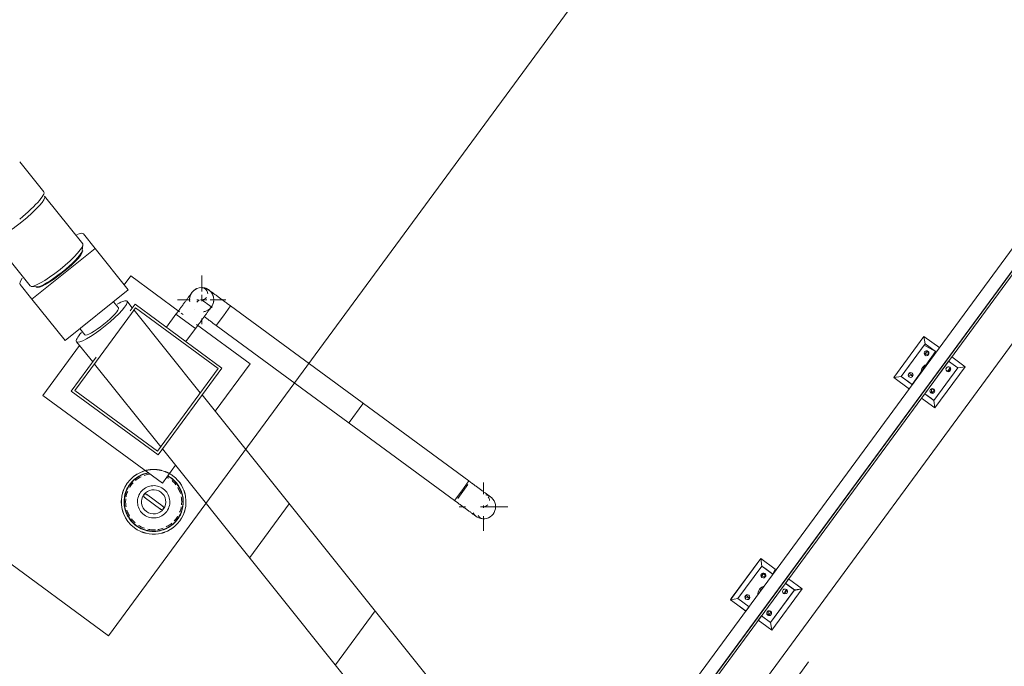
# Model space of a CAD drawing. Header units: metres. Extents: x 135583 to 135939, y 457896 to 458258.
# Tile 383 of 599: x 135791.68 to 135795.33, y 457965.51 to 457967.91. Entities that reach past the tile are written whole.
import ezdxf

# ---------------------------------------------------------------- set-up
doc = ezdxf.new("R2010")
doc.units = ezdxf.units.M
doc.linetypes.add('Hidden', pattern=[4, 2, -2])
doc.layers.add('NIEUWE INSTALLATIE', color=250, linetype='Continuous', lineweight=0)

msp = doc.modelspace()

# ---------------------------------------------------------------- linework, layer by layer
at = {"layer": 'NIEUWE INSTALLATIE'}
for p, q in [((135797.4269, 457969.871), (135793.0527, 457963.9171)), ((135792.0057, 457965.618), (135795.114, 457969.8489)), ((135792.0057, 457965.618), (135795.114, 457969.8489)), ((135793.063, 457963.8496), (135797.4658, 457969.8424)), ((135797.4665, 457969.8419), (135793.0632, 457963.8484)), ((135793.0649, 457963.8372), (135797.473, 457969.8372)), ((135793.2814, 457963.8751), (135796.8335, 457968.71)), ((135793.2814, 457963.8751), (135796.8335, 457968.71)), ((135791.7649, 457967.2665), (135791.6756, 457967.378)), ((135791.9095, 457967.0732), (135791.7679, 457967.25)), ((135789.9909, 457967.0982), (135792.0057, 457965.618)), ((135789.9909, 457967.0982), (135792.0057, 457965.618)), ((135791.5728, 457967.0937), (135791.7144, 457966.9169)), ((135791.9553, 457967.056), (135791.9119, 457967.1102)), ((135791.7212, 457966.8684), (135791.9553, 457967.056)), ((135791.9089, 457967.05), (135791.907, 457967.0523)), ((135791.9078, 457967.0486), (135791.9104, 457967.069)), ((135792.0785, 457966.9023), (135791.9553, 457967.056)), ((135792.0875, 457966.9539), (135792.0634, 457966.9211)), ((135792.2692, 457966.8204), (135792.0875, 457966.9539)), ((135792.3509, 457966.8969), (135792.3509, 457966.9557)), ((135791.6777, 457966.9226), (135791.7212, 457966.8684)), ((135791.7183, 457966.9151), (135791.7388, 457966.9132)), ((135791.7353, 457966.9148), (135791.7372, 457966.9125)), ((135792.0785, 457966.9023), (135791.8443, 457966.7147)), ((135791.7212, 457966.8684), (135791.8443, 457966.7147)), ((135792.2609, 457966.8657), (135792.3084, 457966.8657)), ((135792.3331, 457966.8657), (135792.3396, 457966.8657)), ((135792.3462, 457966.8657), (135792.37, 457966.8657)), ((135792.3509, 457966.86), (135792.3509, 457966.8843)), ((135792.3824, 457966.8657), (135792.4409, 457966.8657)), ((135792.042, 457966.8358), (135792.0238, 457966.8585)), ((135792.0921, 457966.8373), (135792.0738, 457966.8601)), ((135792.1035, 457966.849), (135792.0854, 457966.8245)), ((135792.091, 457966.8152), (135792.1056, 457966.8351)), ((135792.4259, 457966.6122), (135792.1035, 457966.849)), ((135792.1056, 457966.8351), (135792.4119, 457966.6101)), ((135792.3243, 457966.8294), (135792.3242, 457966.8295)), ((135792.4314, 457966.8065), (135792.4581, 457966.8428)), ((135792.4581, 457966.8428), (135792.4314, 457966.8065)), ((135792.4581, 457966.8428), (135792.446, 457966.8517)), ((135793.3426, 457966.193), (135792.4581, 457966.8428)), ((135792.3459, 457966.5203), (135792.1, 457966.8274)), ((135792.2554, 457966.8118), (135792.2199, 457966.7635)), ((135792.2643, 457966.8239), (135792.2554, 457966.8118)), ((135792.2554, 457966.8118), (135792.2917, 457966.7852)), ((135792.2917, 457966.7852), (135792.2554, 457966.8118)), ((135792.2825, 457966.8106), (135792.2749, 457966.8162)), ((135792.3509, 457966.7757), (135792.3509, 457966.796)), ((135792.4048, 457966.7703), (135792.4314, 457966.8065)), ((135792.4314, 457966.8065), (135792.4048, 457966.7703)), ((135791.8989, 457966.7585), (135791.9171, 457966.7358)), ((135792.2917, 457966.7852), (135792.3279, 457966.7585)), ((135792.3279, 457966.7585), (135792.2917, 457966.7852)), ((135792.2924, 457966.7102), (135792.3279, 457966.7585)), ((135792.3279, 457966.7585), (135792.3368, 457966.7706)), ((135792.5307, 457966.6283), (135792.332, 457966.7743)), ((135792.3927, 457966.7792), (135792.4048, 457966.7703)), ((135792.4048, 457966.7703), (135793.2893, 457966.1205)), ((135794.9187, 457966.5767), (135795.0312, 457966.7298)), ((135795.0312, 457966.7298), (135795.0895, 457966.687)), ((135795.0312, 457966.7298), (135795.0355, 457966.7019)), ((135791.8979, 457966.6958), (135791.7618, 457966.5107)), ((135791.8865, 457966.7101), (135791.9464, 457966.6352)), ((135795.0355, 457966.7019), (135794.9467, 457966.581)), ((135795.032, 457966.6972), (135794.9467, 457966.581)), ((135795.0736, 457966.6738), (135795.032, 457966.6972)), ((135795.0777, 457966.6709), (135795.0355, 457966.7019)), ((135791.959, 457966.6524), (135791.8667, 457966.5267)), ((135794.9876, 457966.5509), (135795.0736, 457966.6738)), ((135795.0326, 457966.6633), (135795.0441, 457966.6753)), ((135795.0327, 457966.6633), (135795.0326, 457966.6633)), ((135795.0492, 457966.6636), (135795.0327, 457966.6633)), ((135795.0441, 457966.6753), (135795.0492, 457966.6636)), ((135795.1344, 457966.654), (135795.1843, 457966.6173)), ((135791.8806, 457966.5288), (135791.9609, 457966.6381)), ((135791.9529, 457966.6271), (135792.1992, 457966.3197)), ((135792.4119, 457966.6101), (135792.1869, 457966.3038)), ((135792.189, 457966.2899), (135792.4259, 457966.6122)), ((135792.401, 457966.4517), (135792.5307, 457966.6283)), ((135795.1225, 457966.6379), (135795.0337, 457966.517)), ((135795.0675, 457966.4922), (135795.1563, 457966.613)), ((135795.0675, 457966.4922), (135795.1563, 457966.613)), ((135795.1843, 457966.6173), (135795.0718, 457966.4642)), ((135795.1181, 457966.5993), (135795.1275, 457966.6115)), ((135795.1563, 457966.613), (135795.1225, 457966.6379)), ((135795.1563, 457966.613), (135795.1225, 457966.6379)), ((135795.1275, 457966.6115), (135795.1303, 457966.6067)), ((135795.1843, 457966.6173), (135795.1563, 457966.613)), ((135794.9467, 457966.581), (135794.9187, 457966.5767)), ((135794.977, 457966.5339), (135794.9187, 457966.5767)), ((135794.9467, 457966.581), (135794.9727, 457966.5618)), ((135794.9467, 457966.581), (135794.9888, 457966.55)), ((135794.9727, 457966.585), (135794.976, 457966.5933)), ((135794.99, 457966.583), (135794.9727, 457966.585)), ((135794.976, 457966.5933), (135794.99, 457966.583)), ((135795.1233, 457966.6025), (135795.1181, 457966.5993)), ((135795.1303, 457966.6067), (135795.1233, 457966.6025)), ((135794.9727, 457966.5618), (135794.9876, 457966.5509)), ((135791.7618, 457966.5107), (135792.2051, 457966.185)), ((135791.8667, 457966.5267), (135792.189, 457966.2899)), ((135792.1869, 457966.3038), (135791.8806, 457966.5288)), ((135793.6469, 457964.8963), (135792.3524, 457966.5123)), ((135795.0718, 457966.4642), (135795.0219, 457966.5009)), ((135795.0337, 457966.517), (135795.0586, 457966.4987)), ((135795.0337, 457966.517), (135795.0675, 457966.4922)), ((135795.0589, 457966.5187), (135795.0586, 457966.5354)), ((135795.0586, 457966.5354), (135795.0704, 457966.5307)), ((135795.0704, 457966.5307), (135795.0589, 457966.5187)), ((135795.0586, 457966.4987), (135795.0675, 457966.4922)), ((135795.0718, 457966.4642), (135795.0675, 457966.4922)), ((135792.2053, 457966.312), (135793.4998, 457964.696)), ((135792.2051, 457966.185), (135792.2542, 457966.2519)), ((135793.3426, 457966.193), (135793.3159, 457966.1567)), ((135793.3159, 457966.1567), (135793.3426, 457966.193)), ((135793.3547, 457966.1841), (135793.3426, 457966.193)), ((135793.3965, 457966.1435), (135793.3965, 457966.1875)), ((135792.2076, 457966.0982), (135792.1456, 457966.1437)), ((135793.3159, 457966.1567), (135793.2893, 457966.1205)), ((135793.2893, 457966.1205), (135793.3159, 457966.1567)), ((135792.1379, 457966.1332), (135792.1999, 457966.0877)), ((135793.2893, 457966.1205), (135793.3014, 457966.1116)), ((135793.3965, 457966.0934), (135793.3965, 457966.1025)), ((135793.3065, 457966.0975), (135793.3297, 457966.0975)), ((135793.3854, 457966.0975), (135793.4865, 457966.0975)), ((135793.3965, 457966.0075), (135793.3965, 457966.062)), ((135794.313, 457965.7522), (135794.4255, 457965.9053)), ((135794.4255, 457965.9053), (135794.3161, 457965.7565)), ((135794.4793, 457965.8658), (135794.4255, 457965.9053)), ((135794.4255, 457965.9053), (135794.4297, 457965.8774)), ((135794.4297, 457965.8774), (135794.4255, 457965.9053)), ((135794.4255, 457965.9053), (135794.4793, 457965.8658)), ((135794.4255, 457965.9053), (135794.4297, 457965.8774)), ((135794.3409, 457965.7565), (135794.4297, 457965.8774)), ((135794.4297, 457965.8774), (135794.3409, 457965.7565)), ((135794.437, 457965.8494), (135794.4269, 457965.8389)), ((135794.4297, 457965.8774), (135794.4455, 457965.8658)), ((135794.4718, 457965.8465), (135794.4297, 457965.8774)), ((135794.4435, 457965.8392), (135794.437, 457965.8494)), ((135794.4455, 457965.8658), (135794.4707, 457965.8473)), ((135794.4707, 457965.8473), (135794.4793, 457965.8658)), ((135794.4268, 457965.8388), (135794.4435, 457965.8392)), ((135794.4269, 457965.8389), (135794.4268, 457965.8388)), ((135794.5506, 457965.7886), (135794.5168, 457965.8134)), ((135794.5286, 457965.8295), (135794.5176, 457965.8128)), ((135794.5176, 457965.8128), (135794.5448, 457965.7928)), ((135794.5786, 457965.7928), (135794.5286, 457965.8295)), ((135794.5286, 457965.8295), (135794.5786, 457965.7928)), ((135794.4618, 457965.6677), (135794.5506, 457965.7886)), ((135794.5494, 457965.787), (135794.4618, 457965.6677)), ((135794.4661, 457965.6397), (135794.5786, 457965.7928)), ((135794.5786, 457965.7928), (135794.4661, 457965.6397)), ((135794.5124, 457965.7748), (135794.5217, 457965.787)), ((135794.5144, 457965.78), (135794.5124, 457965.7748)), ((135794.5171, 457965.787), (135794.5144, 457965.78)), ((135794.5217, 457965.787), (135794.5171, 457965.787)), ((135794.5448, 457965.7928), (135794.5506, 457965.7886)), ((135794.5786, 457965.7928), (135794.5494, 457965.787)), ((135794.5506, 457965.7886), (135794.5786, 457965.7928)), ((135794.5786, 457965.7928), (135794.5506, 457965.7886)), ((135794.3409, 457965.7565), (135794.313, 457965.7522)), ((135794.313, 457965.7522), (135794.3409, 457965.7565)), ((135794.3161, 457965.7565), (135794.313, 457965.7522)), ((135794.3409, 457965.7565), (135794.313, 457965.7522)), ((135794.313, 457965.7522), (135794.3409, 457965.7317)), ((135794.3711, 457965.7095), (135794.313, 457965.7522)), ((135794.3819, 457965.7264), (135794.3409, 457965.7565)), ((135794.3409, 457965.7565), (135794.3829, 457965.7256)), ((135794.3702, 457965.7689), (135794.367, 457965.7605)), ((135794.367, 457965.7605), (135794.3843, 457965.7586)), ((135794.3843, 457965.7586), (135794.3702, 457965.7689)), ((135794.3409, 457965.7317), (135794.3701, 457965.7103)), ((135794.3701, 457965.7103), (135794.3819, 457965.7264)), ((135794.4647, 457965.7062), (135794.4528, 457965.7109)), ((135794.4528, 457965.7109), (135794.4532, 457965.6942)), ((135794.4532, 457965.6942), (135794.4647, 457965.7062)), ((135794.428, 457965.6925), (135794.4161, 457965.6764)), ((135794.4161, 457965.6764), (135794.4435, 457965.6563)), ((135794.4661, 457965.6397), (135794.4161, 457965.6764)), ((135794.4618, 457965.6677), (135794.428, 457965.6925)), ((135794.428, 457965.6925), (135794.4618, 457965.6677)), ((135794.4661, 457965.6397), (135794.4618, 457965.6677)), ((135794.4618, 457965.6677), (135794.4661, 457965.6397)), ((135794.4661, 457965.6397), (135794.4618, 457965.6677)), ((135794.4435, 457965.6563), (135794.4661, 457965.6397))]:
    msp.add_line(p, q, dxfattribs=at)
at = {"layer": 'NIEUWE INSTALLATIE', "linetype": 'Hidden'}
for p, q in [((135793.419, 457963.9104), (135796.9066, 457968.6575)), ((135793.419, 457963.9104), (135796.9066, 457968.6575)), ((135793.419, 457963.9104), (135796.9066, 457968.6575)), ((135793.419, 457963.9104), (135796.9066, 457968.6575)), ((135791.961, 457966.6382), (135792.091, 457966.8152)), ((135791.961, 457966.6382), (135792.091, 457966.8152)), ((135792.8978, 457966.4101), (135792.9492, 457966.48)), ((135792.8978, 457966.4101), (135792.9492, 457966.48)), ((135793.3012, 457966.1282), (135793.3388, 457966.1794)), ((135793.3012, 457966.1282), (135793.3388, 457966.1794)), ((135792.5296, 457965.909), (135792.676, 457966.1082)), ((135792.5296, 457965.909), (135792.676, 457966.1082)), ((135792.8474, 457965.5105), (135792.9945, 457965.7107)), ((135792.8474, 457965.5105), (135792.9945, 457965.7107))]:
    msp.add_line(p, q, dxfattribs=at)
at = {"layer": 'NIEUWE INSTALLATIE', "flags": 128}
for points in [[(135792.3263, 457966.9035), (135792.3278, 457966.9044), (135792.3294, 457966.9053), (135792.331, 457966.9061)], [(135792.3537, 457966.9107), (135792.3555, 457966.9105), (135792.3573, 457966.9103), (135792.359, 457966.91), (135792.3608, 457966.9096), (135792.3626, 457966.9092), (135792.3643, 457966.9087), (135792.366, 457966.9081), (135792.3677, 457966.9075), (135792.3693, 457966.9068), (135792.371, 457966.906), (135792.3725, 457966.9052), (135792.3741, 457966.9043), (135792.3756, 457966.9033), (135792.3771, 457966.9023)], [(135792.3775, 457966.902), (135792.3784, 457966.9014), (135792.3795, 457966.9006), (135792.3802, 457966.9001), (135792.381, 457966.8995)], [(135792.3146, 457966.8924), (135792.314, 457966.8915), (135792.3132, 457966.8904), (135792.3126, 457966.8897), (135792.312, 457966.8889), (135792.3114, 457966.888), (135792.3106, 457966.887), (135792.3098, 457966.8859), (135792.3089, 457966.8847), (135792.3079, 457966.8833), (135792.3069, 457966.8819), (135792.3058, 457966.8804), (135792.3046, 457966.8788), (135792.3034, 457966.8772), (135792.3021, 457966.8754), (135792.3007, 457966.8735), (135792.2993, 457966.8716), (135792.2979, 457966.8696), (135792.2963, 457966.8675), (135792.2948, 457966.8654), (135792.2931, 457966.8632), (135792.2915, 457966.8609), (135792.2897, 457966.8586), (135792.288, 457966.8562), (135792.2862, 457966.8537), (135792.2844, 457966.8512), (135792.2825, 457966.8487), (135792.2806, 457966.8461), (135792.2787, 457966.8435), (135792.2768, 457966.8409), (135792.2748, 457966.8382), (135792.2728, 457966.8355), (135792.2708, 457966.8328), (135792.2688, 457966.8301), (135792.2668, 457966.8274), (135792.2648, 457966.8246), (135792.2643, 457966.8239)], [(135792.3063, 457966.8596), (135792.3061, 457966.8614), (135792.3059, 457966.8632), (135792.3059, 457966.865), (135792.3059, 457966.8668), (135792.3059, 457966.8686), (135792.3061, 457966.8704), (135792.3063, 457966.8722), (135792.3066, 457966.8739), (135792.307, 457966.8757), (135792.3074, 457966.8774)], [(135792.3106, 457966.8858), (135792.3114, 457966.8874), (135792.3123, 457966.889), (135792.3133, 457966.8905)], [(135792.3852, 457966.8963), (135792.3866, 457966.8954), (135792.388, 457966.8943), (135792.3895, 457966.8932), (135792.3911, 457966.8921), (135792.3927, 457966.8908), (135792.3945, 457966.8895), (135792.3964, 457966.8882), (135792.3983, 457966.8867), (135792.4003, 457966.8853), (135792.4024, 457966.8838), (135792.4045, 457966.8822), (135792.4067, 457966.8806), (135792.409, 457966.8789), (135792.4113, 457966.8772), (135792.4137, 457966.8754), (135792.4162, 457966.8736), (135792.4186, 457966.8718), (135792.4212, 457966.8699), (135792.4238, 457966.868), (135792.4264, 457966.8661), (135792.429, 457966.8642), (135792.4317, 457966.8622), (135792.4344, 457966.8602), (135792.4371, 457966.8583), (135792.4398, 457966.8563), (135792.4425, 457966.8542), (135792.4453, 457966.8522), (135792.446, 457966.8517)], [(135792.3368, 457966.7706), (135792.3388, 457966.7733), (135792.3408, 457966.7761), (135792.3428, 457966.7788), (135792.3448, 457966.7815), (135792.3468, 457966.7842), (135792.3488, 457966.7869), (135792.3507, 457966.7895), (135792.3526, 457966.7922), (135792.3545, 457966.7947), (135792.3564, 457966.7973), (135792.3582, 457966.7998), (135792.36, 457966.8022), (135792.3618, 457966.8046), (135792.3635, 457966.807), (135792.3652, 457966.8093), (135792.3669, 457966.8115), (135792.3684, 457966.8137), (135792.37, 457966.8158), (135792.3715, 457966.8178), (135792.3729, 457966.8197), (135792.3743, 457966.8216), (135792.3756, 457966.8234), (135792.3768, 457966.8251), (135792.378, 457966.8267), (135792.3791, 457966.8282), (135792.3802, 457966.8297), (135792.3812, 457966.831), (135792.3821, 457966.8323), (135792.3829, 457966.8334), (135792.3837, 457966.8344), (135792.3844, 457966.8354), (135792.385, 457966.8362), (135792.3856, 457966.837), (135792.386, 457966.8376), (135792.3867, 457966.8385), (135792.3871, 457966.8391)], [(135792.3927, 457966.7792), (135792.39, 457966.7812), (135792.3872, 457966.7832), (135792.3845, 457966.7852), (135792.3818, 457966.7872), (135792.3791, 457966.7892), (135792.3764, 457966.7911), (135792.3738, 457966.7931), (135792.3712, 457966.795), (135792.3686, 457966.7969), (135792.366, 457966.7988), (135792.3635, 457966.8006), (135792.3611, 457966.8024)], [(135792.1547, 457966.2232), (135792.1504, 457966.2224), (135792.1462, 457966.2214), (135792.142, 457966.2203), (135792.1378, 457966.2189), (135792.1337, 457966.2175), (135792.1297, 457966.2158), (135792.1257, 457966.214), (135792.1218, 457966.2121), (135792.118, 457966.2099), (135792.1143, 457966.2077), (135792.1106, 457966.2053), (135792.1071, 457966.2027), (135792.1037, 457966.2), (135792.1004, 457966.1972), (135792.0971, 457966.1942), (135792.0941, 457966.1911), (135792.0911, 457966.1879), (135792.0883, 457966.1846), (135792.0856, 457966.1812), (135792.0831, 457966.1776), (135792.0807, 457966.174), (135792.0784, 457966.1703), (135792.0763, 457966.1665), (135792.0743, 457966.1626), (135792.0725, 457966.1586), (135792.0709, 457966.1545), (135792.0694, 457966.1504), (135792.0681, 457966.1463), (135792.067, 457966.1421), (135792.066, 457966.1378), (135792.0652, 457966.1335), (135792.0646, 457966.1292), (135792.0641, 457966.1249), (135792.0639, 457966.1205), (135792.0637, 457966.1162), (135792.0638, 457966.1118), (135792.0641, 457966.1075), (135792.0645, 457966.1031), (135792.0651, 457966.0988), (135792.0658, 457966.0945), (135792.0668, 457966.0903), (135792.0679, 457966.086), (135792.0691, 457966.0819), (135792.0706, 457966.0777), (135792.0722, 457966.0737), (135792.0739, 457966.0697), (135792.0758, 457966.0658), (135792.0779, 457966.062), (135792.0801, 457966.0582), (135792.0825, 457966.0545), (135792.085, 457966.051), (135792.0877, 457966.0475), (135792.0905, 457966.0442), (135792.0934, 457966.041), (135792.0965, 457966.0378), (135792.0996, 457966.0349), (135792.1029, 457966.032), (135792.1063, 457966.0293), (135792.1082, 457966.0279)], [(135792.1051, 457966.1947), (135792.1083, 457966.1973), (135792.1116, 457966.1999), (135792.1151, 457966.2022), (135792.1186, 457966.2045), (135792.1222, 457966.2066), (135792.1258, 457966.2085)], [(135792.1373, 457966.2135), (135792.1412, 457966.2148), (135792.1452, 457966.216), (135792.1492, 457966.217), (135792.1533, 457966.2179), (135792.1574, 457966.2186)], [(135792.2373, 457966.2035), (135792.2337, 457966.206), (135792.2301, 457966.2084), (135792.2263, 457966.2106)], [(135792.0837, 457966.1694), (135792.0859, 457966.1729), (135792.0883, 457966.1764), (135792.0908, 457966.1797), (135792.0934, 457966.1829), (135792.0961, 457966.186)], [(135792.1082, 457966.0279), (135792.1118, 457966.0253), (135792.1154, 457966.023), (135792.1192, 457966.0208), (135792.123, 457966.0187), (135792.1269, 457966.0168), (135792.1309, 457966.015), (135792.135, 457966.0134), (135792.1391, 457966.012), (135792.1433, 457966.0107), (135792.1475, 457966.0097), (135792.1518, 457966.0087), (135792.1561, 457966.008), (135792.1604, 457966.0074), (135792.1647, 457966.007), (135792.1691, 457966.0068), (135792.1734, 457966.0067), (135792.1778, 457966.0068), (135792.1821, 457966.0071), (135792.1865, 457966.0076), (135792.1908, 457966.0082), (135792.1951, 457966.009), (135792.1993, 457966.01), (135792.2035, 457966.0111), (135792.2077, 457966.0124), (135792.2118, 457966.0139), (135792.2158, 457966.0156), (135792.2198, 457966.0174), (135792.2237, 457966.0193), (135792.2275, 457966.0214), (135792.2312, 457966.0237), (135792.2349, 457966.0261), (135792.2384, 457966.0287), (135792.2418, 457966.0314), (135792.2451, 457966.0342), (135792.2483, 457966.0372), (135792.2514, 457966.0403), (135792.2544, 457966.0435), (135792.2572, 457966.0468), (135792.2599, 457966.0502), (135792.2624, 457966.0538), (135792.2648, 457966.0574), (135792.2671, 457966.0611), (135792.2692, 457966.0649), (135792.2712, 457966.0688), (135792.273, 457966.0728), (135792.2746, 457966.0768), (135792.2761, 457966.0809), (135792.2774, 457966.0851), (135792.2785, 457966.0893), (135792.2795, 457966.0936), (135792.2803, 457966.0979), (135792.2809, 457966.1022), (135792.2814, 457966.1065), (135792.2816, 457966.1109), (135792.2817, 457966.1152), (135792.2817, 457966.1196), (135792.2814, 457966.1239), (135792.281, 457966.1283), (135792.2804, 457966.1326), (135792.2797, 457966.1369), (135792.2787, 457966.1411), (135792.2776, 457966.1454), (135792.2764, 457966.1495), (135792.2749, 457966.1536), (135792.2733, 457966.1577), (135792.2716, 457966.1617), (135792.2696, 457966.1656), (135792.2676, 457966.1694), (135792.2654, 457966.1732), (135792.263, 457966.1768), (135792.2605, 457966.1804), (135792.2578, 457966.1839), (135792.255, 457966.1872), (135792.2521, 457966.1904), (135792.249, 457966.1935), (135792.2459, 457966.1965), (135792.2426, 457966.1994), (135792.2392, 457966.2021), (135792.2373, 457966.2035)], [(135792.2219, 457966.2074), (135792.2255, 457966.2053), (135792.229, 457966.2031)], [(135792.2408, 457966.1943), (135792.2439, 457966.1915), (135792.2469, 457966.1886), (135792.2497, 457966.1856), (135792.2525, 457966.1825), (135792.2551, 457966.1792)], [(135793.4232, 457966.1338), (135793.4223, 457966.1344), (135793.4212, 457966.1352), (135793.4205, 457966.1357), (135793.4197, 457966.1363), (135793.4188, 457966.137), (135793.4178, 457966.1378), (135793.4167, 457966.1386), (135793.4154, 457966.1395), (135793.4141, 457966.1404), (135793.4127, 457966.1415), (135793.4112, 457966.1426), (135793.4096, 457966.1437), (135793.4079, 457966.145), (135793.4062, 457966.1463), (135793.4043, 457966.1476), (135793.4024, 457966.149), (135793.4004, 457966.1505), (135793.3983, 457966.152), (135793.3962, 457966.1536), (135793.394, 457966.1552), (135793.3917, 457966.1569), (135793.3894, 457966.1586), (135793.387, 457966.1604), (135793.3845, 457966.1622), (135793.382, 457966.164), (135793.3795, 457966.1659), (135793.3769, 457966.1678), (135793.3743, 457966.1697), (135793.3717, 457966.1716), (135793.369, 457966.1736), (135793.3663, 457966.1755), (135793.3636, 457966.1775), (135793.3609, 457966.1795), (135793.3582, 457966.1815), (135793.3554, 457966.1836), (135793.3547, 457966.1841)], [(135792.0705, 457966.1346), (135792.0713, 457966.1387), (135792.0723, 457966.1427), (135792.0735, 457966.1467), (135792.0748, 457966.1507), (135792.0763, 457966.1545)], [(135792.2621, 457966.1689), (135792.2642, 457966.1653), (135792.2661, 457966.1616), (135792.2678, 457966.1578), (135792.2694, 457966.154), (135792.2709, 457966.1501), (135792.2722, 457966.1461)], [(135792.0704, 457966.0974), (135792.0697, 457966.1015), (135792.0692, 457966.1056), (135792.0689, 457966.1098), (135792.0688, 457966.1139), (135792.0688, 457966.1181), (135792.0689, 457966.1222), (135792.0693, 457966.1264)], [(135792.2751, 457966.134), (135792.2758, 457966.1299), (135792.2763, 457966.1258), (135792.2766, 457966.1216), (135792.2767, 457966.1175), (135792.2767, 457966.1133), (135792.2765, 457966.1092), (135792.2762, 457966.105)], [(135793.3014, 457966.1116), (135793.3041, 457966.1096), (135793.3069, 457966.1076), (135793.3096, 457966.1055), (135793.3123, 457966.1036), (135793.315, 457966.1016), (135793.3177, 457966.0996), (135793.3203, 457966.0977), (135793.3229, 457966.0957), (135793.3255, 457966.0938), (135793.3281, 457966.092), (135793.3306, 457966.0901), (135793.333, 457966.0883), (135793.3354, 457966.0866), (135793.3378, 457966.0848), (135793.3401, 457966.0832), (135793.3423, 457966.0815), (135793.3445, 457966.0799), (135793.3466, 457966.0784), (135793.3486, 457966.0769), (135793.3505, 457966.0755), (135793.3524, 457966.0741), (135793.3542, 457966.0728), (135793.3559, 457966.0715), (135793.3575, 457966.0703), (135793.359, 457966.0692), (135793.3605, 457966.0682), (135793.3618, 457966.0672), (135793.363, 457966.0663), (135793.3642, 457966.0654), (135793.3652, 457966.0647), (135793.3662, 457966.064), (135793.367, 457966.0634), (135793.3677, 457966.0628), (135793.3684, 457966.0624), (135793.3693, 457966.0617), (135793.3699, 457966.0613)], [(135792.0834, 457966.0625), (135792.0813, 457966.0661), (135792.0794, 457966.0698), (135792.0777, 457966.0736), (135792.0761, 457966.0774), (135792.0746, 457966.0813), (135792.0733, 457966.0852)], [(135792.2618, 457966.062), (135792.2596, 457966.0585), (135792.2572, 457966.055), (135792.2547, 457966.0517), (135792.2521, 457966.0485), (135792.2493, 457966.0454)], [(135792.275, 457966.0968), (135792.2742, 457966.0927), (135792.2732, 457966.0887), (135792.272, 457966.0847), (135792.2707, 457966.0807), (135792.2692, 457966.0768)], [(135792.1047, 457966.0371), (135792.1016, 457966.0399), (135792.0986, 457966.0428), (135792.0957, 457966.0458), (135792.093, 457966.0489), (135792.0904, 457966.0522)], [(135792.1388, 457966.0174), (135792.1349, 457966.0188), (135792.1311, 457966.0204), (135792.1273, 457966.0221), (135792.1236, 457966.024), (135792.12, 457966.0261), (135792.1164, 457966.0283)], [(135792.2404, 457966.0367), (135792.2372, 457966.034), (135792.2338, 457966.0315), (135792.2304, 457966.0292), (135792.2269, 457966.0269), (135792.2233, 457966.0248), (135792.2197, 457966.0229)], [(135792.1798, 457966.0119), (135792.1757, 457966.0117), (135792.1715, 457966.0117), (135792.1673, 457966.0118), (135792.1632, 457966.0121), (135792.1591, 457966.0126), (135792.1549, 457966.0132), (135792.1509, 457966.014)], [(135792.2082, 457966.0179), (135792.2043, 457966.0166), (135792.2003, 457966.0154), (135792.1962, 457966.0144), (135792.1922, 457966.0135), (135792.1881, 457966.0128)]]:
    msp.add_lwpolyline(points, dxfattribs=at)
at = {"layer": 'NIEUWE INSTALLATIE'}
for centre, radius, start, end in [((135792.3509, 457966.8657), 0.045, 113.696, 143.696), ((135792.3509, 457966.8882), 0.0225, 270, 320.9153), ((135792.3509, 457966.8657), 0.045, 280.0909, 360), ((135792.3509, 457966.8657), 0.045, 15.4962, 38.696), ((135792.3509, 457966.8657), 0.045, 278.696, 293.696), ((135792.1727, 457966.1157), 0.12, 104.6681, 233.696), ((135792.1727, 457966.1157), 0.109, 99.5363, 233.696), ((135792.1727, 457966.1157), 0.11, 103.4978, 147.8203), ((135792.1727, 457966.1157), 0.12, 233.696, 53.696), ((135792.1727, 457966.1157), 0.11, 100.0452, 102.8016), ((135792.1727, 457966.1157), 0.109, 53.696, 61.7119), ((135792.1727, 457966.1157), 0.11, 53.696, 61.6391), ((135792.1727, 457966.1157), 0.12, 53.696, 59.9551), ((135792.1727, 457966.1157), 0.11, 148.5854, 192.8298), ((135792.1727, 457966.1157), 0.109, 233.696, 53.696), ((135792.1727, 457966.1157), 0.11, 31.5473, 53.696), ((135792.1727, 457966.1157), 0.11, 13.4889, 30.8016), ((135792.1727, 457966.1157), 0.045, 53.696, 233.696), ((135792.1727, 457966.1157), 0.045, 233.696, 53.696), ((135792.1727, 457966.1157), 0.11, 328.5854, 12.8298), ((135792.1727, 457966.1157), 0.11, 193.4889, 210.8016), ((135793.3965, 457966.0975), 0.045, 210.6705, 360), ((135792.1727, 457966.1157), 0.11, 211.5473, 233.696), ((135792.1727, 457966.1157), 0.11, 233.696, 264.8037), ((135792.1727, 457966.1157), 0.11, 283.4978, 327.8203), ((135792.1727, 457966.1157), 0.11, 265.559, 282.8016)]:
    msp.add_arc(centre, radius, start, end, dxfattribs=at)
at = {"layer": 'NIEUWE INSTALLATIE', "linetype": 'Hidden'}
for centre, radius, start, end in [((135792.1727, 457966.1157), 0.12, 59.6712, 110.2224), ((135792.1727, 457966.1157), 0.12, 59.6712, 110.2224), ((135792.1727, 457966.1157), 0.12, 93.3158, 104.0762), ((135792.1727, 457966.1157), 0.12, 93.3158, 104.0762), ((135792.1727, 457966.1157), 0.12, 76.012, 87.1033), ((135792.1727, 457966.1157), 0.12, 76.012, 87.1033), ((135792.1727, 457966.1157), 0.12, 59.9789, 70.3473), ((135792.1727, 457966.1157), 0.12, 59.9789, 70.3473), ((135792.1727, 457966.1157), 0.06, 53.696, 233.696), ((135792.1727, 457966.1157), 0.06, 53.696, 233.696), ((135792.1727, 457966.1157), 0.12, 156.9476, 165.3804), ((135792.1727, 457966.1157), 0.12, 156.9476, 165.3804), ((135792.1727, 457966.1157), 0.06, 233.696, 53.696), ((135792.1727, 457966.1157), 0.06, 233.696, 53.696), ((135792.1727, 457966.1157), 0.12, 14.1395, 20.2224), ((135792.1727, 457966.1157), 0.12, 14.1395, 20.2224), ((135792.1727, 457966.1157), 0.12, 177.1696, 183.2525), ((135792.1727, 457966.1157), 0.12, 177.1696, 183.2525), ((135792.1727, 457966.1157), 0.12, 194.1395, 200.2224), ((135792.1727, 457966.1157), 0.12, 194.1395, 200.2224), ((135792.1727, 457966.1157), 0.12, 338.696, 345.3804), ((135792.1727, 457966.1157), 0.12, 338.696, 345.3804), ((135792.1727, 457966.1157), 0.12, 211.7326, 218.696), ((135792.1727, 457966.1157), 0.12, 211.7326, 218.696), ((135792.1727, 457966.1157), 0.12, 267.1696, 273.2525), ((135792.1727, 457966.1157), 0.12, 267.1696, 273.2525), ((135792.1727, 457966.1157), 0.12, 284.1395, 290.2224), ((135792.1727, 457966.1157), 0.12, 284.1395, 290.2224), ((135792.1727, 457966.1157), 0.12, 301.7326, 308.696), ((135792.1727, 457966.1157), 0.12, 301.7326, 308.696), ((135798.2011, 457959.0189), 6.75, 55.94738, 142.63491), ((135798.2011, 457959.0189), 6.75, 55.94738, 142.63491)]:
    msp.add_arc(centre, radius, start, end, dxfattribs=at)
at = {"layer": 'NIEUWE INSTALLATIE'}
for centre, major_axis, ratio, start_param, end_param in [((135791.6611, 457967.1834), (0.1038, 0.0832), 0.173648, 4.712389, 6.425985), ((135791.6703, 457967.1718), (0.0976, 0.0781), 0.173648, 4.712389, 6.283185), ((135791.6703, 457967.1718), (0.0976, 0.0781), 0.173648, 2.964339, 4.712389), ((135791.7948, 457967.0164), (0.1171, 0.0938), 0.173648, 0, 0.523599), ((135791.8119, 457966.9951), (0.0976, 0.0781), 0.173648, 4.712389, 6.283185), ((135791.823, 457966.9812), (0.0859, 0.0688), 0.173648, 4.712389, 6.283185), ((135791.8212, 457966.9835), (0.0859, 0.0688), 0.173648, 4.712389, 5.969026), ((135791.8119, 457966.9951), (0.0976, 0.0781), 0.173648, 3.141593, 4.712389), ((135791.7948, 457967.0164), (0.1171, 0.0938), 0.173648, 2.617994, 3.141593), ((135791.823, 457966.9812), (0.0859, 0.0688), 0.173648, 3.141593, 4.712389), ((135791.8212, 457966.9835), (0.0859, 0.0688), 0.173648, 3.318846, 4.712389), ((135792.3509, 457966.8657), (-0.0365, 0.0263), 1, 3.766116, 6.907708), ((135792.3509, 457966.8882), (0.0225, 0), 1, 0, 1.570796), ((135792.3509, 457966.8657), (-0.0445, 0.007), 1, 4.234702, 4.7583), ((135792.3509, 457966.8657), (0.032, 0.0316), 1, 2.104611, 2.514573), ((135792.3509, 457966.8657), (0.0293, 0.0341), 1, 1.646683, 1.908483), ((135792.4194, 457966.8154), (-0.0685, 0.0503), 0.000001, 6.152717, 7.401317), ((135791.9801, 457966.7851), (0.0937, 0.075), 0.173648, 3.141593, 6.283185), ((135791.9795, 457966.7858), (0.0624, 0.05), 0.173648, 4.712389, 6.283185), ((135791.9801, 457966.7851), (0.0937, 0.075), 0.173648, 0, 0.785398), ((135792.3509, 457966.8432), (0.0199, 0.0105), 1, 1.465907, 1.991621), ((135792.3509, 457966.8657), (-0.0341, 0.0293), 1, 3.21748, 3.741078), ((135791.9795, 457966.7858), (0.0624, 0.05), 0.173648, 3.141593, 4.712389), ((135791.9801, 457966.7851), (0.0937, 0.075), 0.173648, 2.356194, 3.141593), ((135795.0408, 457966.6669), (-0.0089, -0.00136), 1, 5.497787, 8.63938), ((135795.0408, 457966.6669), (-0.00352, -0.00828), 1, 1.338973, 4.480565), ((135795.0515, 457966.597), (-0.028, 0.0137), 1, 5.353709, 6.856885), ((135795.0515, 457966.597), (-0.0252, 0.007), 1, 5.658662, 6.182261), ((135795.1214, 457966.6077), (-0.0089, -0.00136), 1, 5.497787, 8.63938), ((135795.1214, 457966.6077), (-0.00725, 0.00533), 1, 3.141593, 6.283185), ((135794.9816, 457966.5863), (-0.00533, -0.00725), 1, 4.712389, 7.853982), ((135794.9816, 457966.5863), (-0.00533, -0.00725), 1, 1.570796, 4.712389), ((135795.0622, 457966.5271), (-0.0077, -0.00466), 1, 5.105088, 8.246681), ((135795.0622, 457966.5271), (-0.00533, -0.00725), 1, 1.570796, 4.712389), ((135793.3965, 457966.0975), (-0.0373, 0.0252), 1, 3.736738, 5.099545), ((135793.3965, 457966.12), (-0.0222, 0.0036), 1, 1.731672, 2.550932), ((135793.3965, 457966.12), (0.0225, 0), 1, 0, 0.664388), ((135793.3965, 457966.075), (-0.003, 0.0223), 1, 1.903652, 3.006132), ((135794.4351, 457965.8424), (-0.0089, -0.00136), 1, 5.497787, 8.63938), ((135794.4351, 457965.8424), (-0.00352, -0.00828), 1, 1.338973, 4.480565), ((135794.3759, 457965.7618), (-0.00533, -0.00725), 1, 1.570796, 4.712389), ((135794.4458, 457965.7725), (-0.0271, 0.0153), 1, 5.421088, 6.903464), ((135794.4458, 457965.7725), (-0.0252, 0.007), 1, 5.658662, 6.182261), ((135794.5157, 457965.7832), (-0.0089, -0.00136), 1, 5.497787, 8.63938), ((135794.5157, 457965.7832), (-0.00725, 0.00533), 1, 3.141593, 6.283185), ((135794.3759, 457965.7618), (-0.00533, -0.00725), 1, 4.712389, 7.853982), ((135794.4565, 457965.7026), (-0.0077, -0.00466), 1, 5.105088, 8.246681), ((135794.4565, 457965.7026), (-0.00533, -0.00725), 1, 1.570796, 4.712389)]:
    msp.add_ellipse(centre, major_axis=major_axis, ratio=ratio, start_param=start_param, end_param=end_param, dxfattribs=at)
at = {"layer": 'NIEUWE INSTALLATIE', "linetype": 'Hidden'}
for major_axis, start_param, end_param in [((0, 0.12), 0.529961, 0.675373), ((0, 0.12), 0.529961, 0.675373), ((0.0634, 0.1019), 5.823273, 5.944808), ((0.0634, 0.1019), 5.823273, 5.944808), ((0.0824, 0.0872), 5.420004, 5.52617), ((0.0824, 0.0872), 5.420004, 5.52617), ((-0.1102, 0.0475), 1.605851, 1.722516), ((-0.1102, 0.0475), 1.605851, 1.722516)]:
    msp.add_ellipse((135792.1727, 457966.1157), major_axis=major_axis, ratio=1, start_param=start_param, end_param=end_param, dxfattribs=at)
at = {"layer": 'NIEUWE INSTALLATIE'}
for points, knots in [([(135792.1359, 457966.1362), (135792.1359, 457966.1361), (135792.136, 457966.1358), (135792.1362, 457966.1353), (135792.1365, 457966.1347), (135792.137, 457966.134), (135792.1375, 457966.1335), (135792.1379, 457966.1332)], [0.7777778, 0.7777778, 0.7777778, 0.7777778, 0.7916667, 0.8333333, 0.875, 0.9166667, 1, 1, 1, 1]), ([(135792.1456, 457966.1437), (135792.1454, 457966.1439), (135792.1448, 457966.1442), (135792.1441, 457966.1445), (135792.1436, 457966.1447), (135792.1431, 457966.1447), (135792.1427, 457966.1448), (135792.1423, 457966.1448), (135792.1422, 457966.1447)], [0, 0, 0, 0, 0.0555556, 0.1111111, 0.1388889, 0.1666667, 0.1944444, 0.2222222, 0.2222222, 0.2222222, 0.2222222]), ([(135792.148, 457966.141), (135792.148, 457966.1411), (135792.1479, 457966.1412), (135792.1477, 457966.1415), (135792.1474, 457966.1419), (135792.1469, 457966.1425), (135792.1463, 457966.1431), (135792.1459, 457966.1435), (135792.1456, 457966.1437)], [0.8333333, 0.8333333, 0.8333333, 0.8333333, 0.84375, 0.8541667, 0.875, 0.9166667, 0.9583333, 1, 1, 1, 1]), ([(135792.1379, 457966.1332), (135792.1382, 457966.133), (135792.1386, 457966.1327), (135792.1394, 457966.1323), (135792.1401, 457966.132), (135792.1406, 457966.1318), (135792.1409, 457966.1318), (135792.1411, 457966.1317), (135792.1412, 457966.1317)], [0, 0, 0, 0, 0.0416667, 0.0833333, 0.125, 0.1458333, 0.15625, 0.1666667, 0.1666667, 0.1666667, 0.1666667]), ([(135792.2076, 457966.0982), (135792.2073, 457966.0984), (135792.2068, 457966.0987), (135792.2061, 457966.0991), (135792.2054, 457966.0994), (135792.2049, 457966.0995), (135792.2046, 457966.0996), (135792.2044, 457966.0997), (135792.2043, 457966.0997)], [0, 0, 0, 0, 0.0416667, 0.0833333, 0.125, 0.1458333, 0.15625, 0.1666667, 0.1666667, 0.1666667, 0.1666667]), ([(135792.2096, 457966.0952), (135792.2096, 457966.0953), (135792.2095, 457966.0956), (135792.2093, 457966.0961), (135792.209, 457966.0967), (135792.2085, 457966.0974), (135792.208, 457966.0979), (135792.2076, 457966.0982)], [0.7777778, 0.7777778, 0.7777778, 0.7777778, 0.7916667, 0.8333333, 0.875, 0.9166667, 1, 1, 1, 1]), ([(135792.1975, 457966.0903), (135792.1975, 457966.0903), (135792.1976, 457966.0901), (135792.1978, 457966.0899), (135792.1981, 457966.0894), (135792.1985, 457966.0889), (135792.1992, 457966.0882), (135792.1996, 457966.0879), (135792.1999, 457966.0877)], [0.8333333, 0.8333333, 0.8333333, 0.8333333, 0.84375, 0.8541667, 0.875, 0.9166667, 0.9583333, 1, 1, 1, 1]), ([(135792.1999, 457966.0877), (135792.2001, 457966.0875), (135792.2007, 457966.0872), (135792.2015, 457966.0868), (135792.2022, 457966.0867), (135792.2028, 457966.0866), (135792.2031, 457966.0866), (135792.2033, 457966.0867)], [0, 0, 0, 0, 0.0555556, 0.1111111, 0.1666667, 0.1944444, 0.2222222, 0.2222222, 0.2222222, 0.2222222])]:
    msp.add_open_spline(points, degree=3, knots=knots, dxfattribs=at)
for points in [[(135792.1384, 457966.1426), (135792.1381, 457966.1423), (135792.1375, 457966.1416), (135792.137, 457966.1408), (135792.1368, 457966.1405)], [(135792.2071, 457966.0888), (135792.2074, 457966.0891), (135792.208, 457966.0898), (135792.2084, 457966.0906), (135792.2087, 457966.0909)]]:
    msp.add_open_spline(points, degree=3, dxfattribs=at)

doc.saveas('drawing.dxf')
